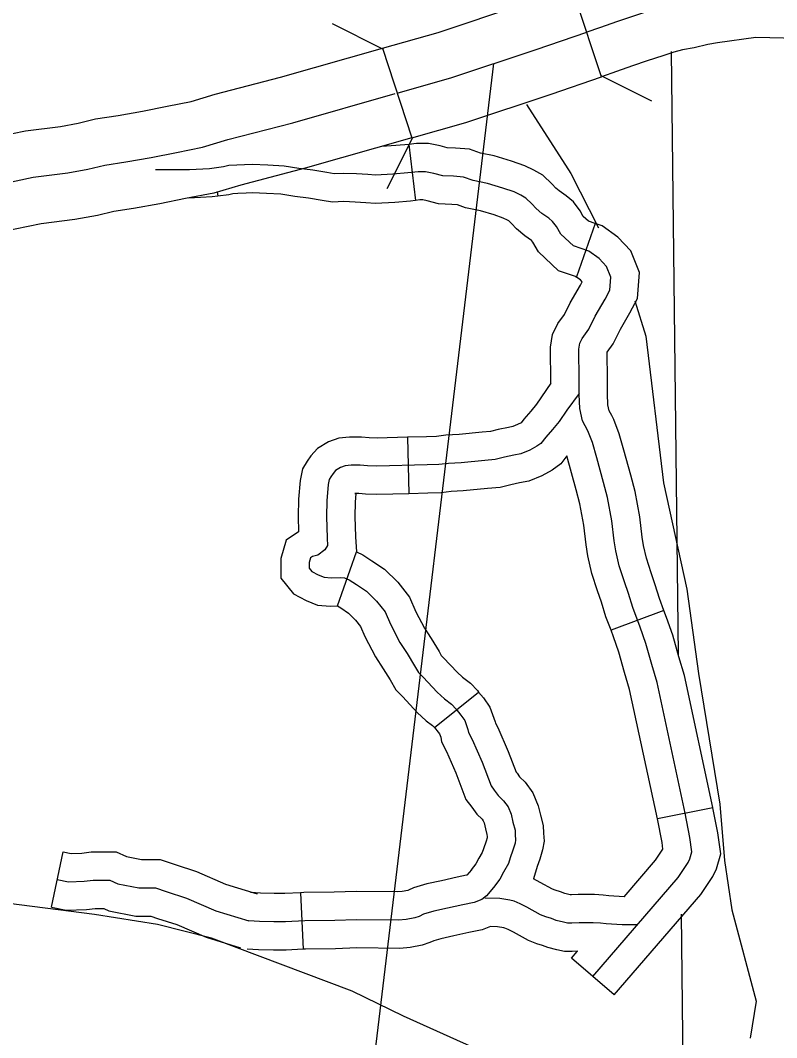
# Model space of a CAD drawing. Extents: x 1377389 to 1380723, y 1168351 to 1170484.
# Drawn here: x 1379073.5 to 1379113.6, y 1169089.4 to 1169143.3 of the extents above; entities that cross this region are included whole.
import ezdxf

# ---------------------------------------------------------------- set-up
doc = ezdxf.new("R2010")
doc.units = 0
for name, color, linetype in [('B_Contour_Elevations', 7, 'Continuous'), ('B_Fill', 7, 'Continuous'), ('Default', 7, 'Continuous')]:
    doc.layers.add(name, color=color, linetype=linetype)

msp = doc.modelspace()

# ---------------------------------------------------------------- linework, layer by layer
at = {"layer": 'B_Contour_Elevations'}
msp.add_line((1379089.49, 1169065.339), (1379098.58, 1169141.034), dxfattribs=at)
at = {"layer": 'B_Fill'}
for p, q in [((1379104.286, 1169140.325), (1379102.719, 1169145.061)), ((1379092.661, 1169141.843), (1379094.232, 1169137.092)), ((1379094.063, 1169136.744), (1379094.421, 1169133.766)), ((1379083.904, 1169134.251), (1379083.938, 1169133.995)), ((1379103.936, 1169132.546), (1379102.96, 1169129.709)), ((1379093.995, 1169121.208), (1379094.073, 1169118.209)), ((1379090.287, 1169112.259), (1379091.284, 1169115.12)), ((1379107.594, 1169112.02), (1379104.785, 1169110.968)), ((1379095.422, 1169105.815), (1379097.765, 1169107.688)), ((1379110.186, 1169101.543), (1379107.243, 1169100.962)), ((1379075.115, 1169096.276), (1379075.734, 1169099.211)), ((1379088.314, 1169097.041), (1379088.455, 1169094.044)), ((1379104.956, 1169091.622), (1379102.682, 1169093.579))]:
    msp.add_line(p, q, dxfattribs=at)
for points in [[(1379092.661, 1169141.843), (1379095.613, 1169142.686), (1379100.011, 1169144.14), (1379102.715, 1169145.073)], [(1379089.993, 1169143.156), (1379092.673, 1169141.808)], [(1379112.472, 1169142.411), (1379110.423, 1169142.137), (1379109.925, 1169142.044), (1379109.188, 1169141.869), (1379108.574, 1169141.754), (1379108.11, 1169141.641), (1379107.53, 1169141.442), (1379106.705, 1169141.167), (1379105.922, 1169140.906), (1379105.081, 1169140.6), (1379104.286, 1169140.325)], [(1379114.667, 1169142.365), (1379112.472, 1169142.411)], [(1379071.662, 1169137.034), (1379073.743, 1169137.462), (1379075.596, 1169137.699), (1379076.53, 1169137.869), (1379077.454, 1169138.09), (1379078.657, 1169138.277), (1379079.938, 1169138.5), (1379081.249, 1169138.766), (1379082.515, 1169139.016), (1379083.801, 1169139.402), (1379087.252, 1169140.3), (1379092.661, 1169141.843)], [(1379107.981, 1169141.671), (1379108.342, 1169109.648)], [(1379094.232, 1169137.092), (1379097.085, 1169137.906), (1379101.611, 1169139.403), (1379104.286, 1169140.325)], [(1379106.949, 1169139.029), (1379104.269, 1169140.377)], [(1379100.311, 1169138.864), (1379102.653, 1169135.199), (1379104.117, 1169132.319)], [(1379094.232, 1169137.092), (1379088.567, 1169135.476), (1379085.15, 1169134.587), (1379083.721, 1169134.158), (1379082.231, 1169133.864), (1379080.865, 1169133.586), (1379079.469, 1169133.343), (1379078.421, 1169133.181), (1379077.56, 1169132.974), (1379076.361, 1169132.756), (1379074.565, 1169132.527), (1379072.495, 1169132.101)], [(1379094.243, 1169137.061), (1379092.895, 1169134.381)], [(1379103.936, 1169132.546), (1379103.587, 1169132.666), (1379103.315, 1169132.925), (1379103.144, 1169133.221), (1379102.787, 1169133.69), (1379102.414, 1169134.013), (1379102.028, 1169134.28), (1379101.855, 1169134.424), (1379101.671, 1169134.63), (1379101.174, 1169135.108), (1379100.696, 1169135.381), (1379100.223, 1169135.609), (1379099.516, 1169135.855), (1379098.598, 1169136.127), (1379097.871, 1169136.281), (1379097.279, 1169136.487), (1379096.531, 1169136.549), (1379096.099, 1169136.566), (1379095.734, 1169136.666), (1379095.099, 1169136.793), (1379094.467, 1169136.793), (1379094.063, 1169136.744)], [(1379094.063, 1169136.744), (1379093.857, 1169136.719), (1379093.123, 1169136.658), (1379092.629, 1169136.635)], [(1379103.819, 1169092.6), (1379108.344, 1169097.858), (1379108.871, 1169098.647), (1379108.964, 1169098.85), (1379109.075, 1169099.221), (1379108.968, 1169099.966), (1379108.711, 1169101.27), (1379107.228, 1169108.19), (1379106.944, 1169109.146), (1379106.634, 1169110.256), (1379106.325, 1169111.134), (1379105.938, 1169112.167), (1379105.705, 1169112.916), (1379105.499, 1169113.536), (1379105.215, 1169114.388), (1379105.035, 1169115.188), (1379104.957, 1169115.705), (1379104.828, 1169116.764), (1379104.596, 1169118.003), (1379104.39, 1169118.804), (1379104.028, 1169120.121), (1379103.796, 1169120.921), (1379103.564, 1169121.541), (1379103.28, 1169122.083), (1379103.125, 1169122.729), (1379103.1, 1169123.478), (1379103.1, 1169124.252), (1379103.074, 1169125.879), (1379103.125, 1169126.189), (1379103.254, 1169126.447), (1379103.616, 1169126.938), (1379103.951, 1169127.635), (1379104.467, 1169128.539), (1379104.725, 1169129.004), (1379104.777, 1169129.701), (1379104.544, 1169130.269), (1379104.157, 1169130.682), (1379103.616, 1169131.07), (1379102.79, 1169131.354), (1379102.126, 1169131.987), (1379101.893, 1169132.387), (1379101.687, 1169132.658), (1379101.493, 1169132.826), (1379101.119, 1169133.084), (1379100.81, 1169133.342), (1379100.59, 1169133.588), (1379100.268, 1169133.897), (1379099.997, 1169134.052), (1379099.649, 1169134.22), (1379099.055, 1169134.427), (1379098.23, 1169134.672), (1379097.468, 1169134.832), (1379096.965, 1169135.008), (1379096.439, 1169135.052), (1379095.87, 1169135.073), (1379095.388, 1169135.205), (1379094.951, 1169135.293), (1379094.557, 1169135.293), (1379094.009, 1169135.227), (1379093.221, 1169135.161), (1379092.302, 1169135.117), (1379091.886, 1169135.139), (1379091.295, 1169135.183), (1379090.616, 1169135.205), (1379090.112, 1169135.183), (1379089.718, 1169135.249), (1379088.969, 1169135.38), (1379088.224, 1169135.468), (1379087.447, 1169135.588), (1379086.593, 1169135.643), (1379085.761, 1169135.676), (1379085.356, 1169135.654), (1379084.94, 1169135.632), (1379084.514, 1169135.621), (1379084.231, 1169135.547), (1379083.501, 1169135.45), (1379082.43, 1169135.401), (1379081.408, 1169135.401), (1379080.629, 1169135.401)], [(1379094.421, 1169133.766), (1379094.161, 1169133.734), (1379093.319, 1169133.664), (1379092.298, 1169133.615), (1379091.791, 1169133.642), (1379091.215, 1169133.685), (1379090.624, 1169133.704), (1379090.021, 1169133.678), (1379089.465, 1169133.77), (1379088.751, 1169133.895), (1379088.022, 1169133.981), (1379087.284, 1169134.096), (1379086.516, 1169134.145), (1379085.772, 1169134.174), (1379085.436, 1169134.156), (1379084.999, 1169134.133), (1379084.726, 1169134.126), (1379084.521, 1169134.073), (1379083.938, 1169133.995)], [(1379083.938, 1169133.995), (1379083.634, 1169133.954), (1379082.407, 1169133.898)], [(1379102.96, 1169129.709), (1379101.992, 1169130.042), (1379100.936, 1169131.048), (1379100.643, 1169131.553), (1379100.587, 1169131.626), (1379100.573, 1169131.638), (1379100.211, 1169131.888), (1379099.765, 1169132.261), (1379099.51, 1169132.545), (1379099.362, 1169132.687), (1379099.298, 1169132.724), (1379099.075, 1169132.832), (1379098.595, 1169132.999), (1379097.861, 1169133.217), (1379097.066, 1169133.384), (1379096.651, 1169133.529), (1379096.348, 1169133.554), (1379095.641, 1169133.581), (1379095.043, 1169133.744), (1379094.802, 1169133.793), (1379094.646, 1169133.793), (1379094.421, 1169133.766)], [(1379104.825, 1169122.367), (1379104.695, 1169122.614), (1379104.619, 1169122.932), (1379104.6, 1169123.504), (1379104.6, 1169124.264), (1379104.577, 1169125.713), (1379104.907, 1169126.162), (1379105.28, 1169126.937), (1379105.774, 1169127.803), (1379106.197, 1169128.564), (1379106.299, 1169129.942), (1379105.828, 1169131.093), (1379105.151, 1169131.816), (1379104.31, 1169132.417), (1379103.936, 1169132.546)], [(1379101.602, 1169124.08), (1379101.572, 1169125.992), (1379101.683, 1169126.658), (1379101.97, 1169127.233), (1379102.325, 1169127.715), (1379102.622, 1169128.333), (1379103.16, 1169129.275), (1379103.253, 1169129.444), (1379103.254, 1169129.453), (1379103.164, 1169129.549), (1379102.921, 1169129.723), (1379102.96, 1169129.709)], [(1379106.045, 1169128.437), (1379106.633, 1169126.576), (1379107.575, 1169118.78), (1379108.808, 1169113.154), (1379109.427, 1169108.67), (1379110.562, 1169101.741), (1379110.795, 1169098.746), (1379111.196, 1169096.137), (1379112.484, 1169091.293), (1379112.167, 1169089.322)], [(1379101.602, 1169124.08), (1379100.84, 1169122.953), (1379100.534, 1169122.588), (1379100.171, 1169122.171), (1379100.019, 1169121.978), (1379099.83, 1169121.875), (1379099.578, 1169121.772), (1379099.348, 1169121.728), (1379098.802, 1169121.615), (1379098.396, 1169121.513), (1379097.95, 1169121.471), (1379096.73, 1169121.353), (1379096.022, 1169121.316), (1379095.535, 1169121.249), (1379094.993, 1169121.234), (1379093.995, 1169121.208)], [(1379103.098, 1169123.528), (1379102.439, 1169122.64), (1379102.039, 1169122.049), (1379101.674, 1169121.614), (1379101.327, 1169121.214), (1379101.066, 1169120.883), (1379100.857, 1169120.726), (1379100.475, 1169120.518), (1379100.005, 1169120.326), (1379099.64, 1169120.257), (1379099.136, 1169120.152), (1379098.649, 1169120.03), (1379098.093, 1169119.978), (1379096.841, 1169119.856), (1379096.163, 1169119.822), (1379095.659, 1169119.752), (1379095.033, 1169119.735), (1379092.373, 1169119.665), (1379091.869, 1169119.682), (1379091.487, 1169119.717), (1379091.208, 1169119.717), (1379091, 1169119.717), (1379090.687, 1169119.682), (1379090.443, 1169119.595), (1379090.183, 1169119.439), (1379090.044, 1169119.282), (1379089.922, 1169119.108), (1379089.835, 1169118.969), (1379089.783, 1169118.708), (1379089.713, 1169117.838), (1379089.696, 1169117.003), (1379089.731, 1169115.854), (1379089.757, 1169115.471), (1379089.618, 1169115.228), (1379089.235, 1169114.949), (1379088.957, 1169114.88), (1379088.853, 1169114.81), (1379088.783, 1169114.567), (1379088.783, 1169114.253), (1379088.922, 1169114.079), (1379089.253, 1169113.906), (1379089.572, 1169113.78), (1379089.949, 1169113.746), (1379090.462, 1169113.769), (1379090.656, 1169113.757), (1379090.907, 1169113.643), (1379091.284, 1169113.403), (1379091.82, 1169113.038), (1379092.356, 1169112.513), (1379092.801, 1169111.942), (1379093.086, 1169111.291), (1379093.594, 1169110.32), (1379093.982, 1169109.727), (1379094.37, 1169109.087), (1379094.575, 1169108.722), (1379094.826, 1169108.47), (1379095.566, 1169107.676), (1379095.947, 1169107.326), (1379096.328, 1169107.04), (1379096.566, 1169106.786), (1379096.82, 1169106.468), (1379097.027, 1169106.182), (1379097.201, 1169105.705), (1379097.233, 1169105.546), (1379097.424, 1169105.165), (1379097.947, 1169103.973), (1379098.424, 1169102.717), (1379098.598, 1169102.479), (1379098.805, 1169102.209), (1379099.091, 1169101.923), (1379099.329, 1169101.605), (1379099.488, 1169101.208), (1379099.583, 1169100.795), (1379099.694, 1169100.366), (1379099.71, 1169100.111), (1379099.726, 1169099.857), (1379099.694, 1169099.666), (1379099.583, 1169099.301), (1379099.44, 1169098.903), (1379099.345, 1169098.586), (1379099.091, 1169098.141), (1379098.884, 1169097.759), (1379098.551, 1169097.314), (1379098.186, 1169096.885), (1379097.932, 1169096.679), (1379097.535, 1169096.52), (1379096.931, 1169096.408), (1379096.122, 1169096.218), (1379095.391, 1169096.059), (1379094.851, 1169095.9), (1379094.613, 1169095.789), (1379094.391, 1169095.709), (1379093.93, 1169095.63), (1379093.518, 1169095.582), (1379091.295, 1169095.614), (1379090.136, 1169095.566), (1379088.548, 1169095.55), (1379087.532, 1169095.503), (1379086.912, 1169095.503), (1379086.15, 1169095.519), (1379085.579, 1169095.55)], [(1379107.594, 1169112.02), (1379107.357, 1169112.653), (1379107.133, 1169113.375), (1379106.922, 1169114.01), (1379106.662, 1169114.791), (1379106.51, 1169115.465), (1379106.444, 1169115.907), (1379106.311, 1169116.993), (1379106.061, 1169118.329), (1379105.839, 1169119.189), (1379105.472, 1169120.528), (1379105.221, 1169121.394), (1379104.936, 1169122.154), (1379104.825, 1169122.367)], [(1379093.995, 1169121.208), (1379092.379, 1169121.166), (1379091.963, 1169121.18), (1379091.555, 1169121.217), (1379091.208, 1169121.217), (1379090.917, 1169121.217), (1379090.347, 1169121.154), (1379089.799, 1169120.958), (1379089.214, 1169120.606), (1379088.864, 1169120.213), (1379088.67, 1169119.936), (1379088.418, 1169119.531), (1379088.295, 1169118.915), (1379088.214, 1169117.913), (1379088.195, 1169116.996), (1379088.22, 1169116.191), (1379087.562, 1169115.752), (1379087.283, 1169114.777), (1379087.283, 1169113.728), (1379087.947, 1169112.897), (1379088.628, 1169112.54), (1379088.913, 1169112.428)], [(1379102.448, 1169120.213), (1379102.123, 1169119.801), (1379101.671, 1169119.462), (1379101.119, 1169119.16), (1379100.433, 1169118.881), (1379099.933, 1169118.785), (1379099.47, 1169118.69), (1379098.903, 1169118.548), (1379098.236, 1169118.485), (1379096.952, 1169118.36), (1379096.304, 1169118.327), (1379095.783, 1169118.255), (1379095.074, 1169118.235), (1379094.073, 1169118.209)], [(1379104.785, 1169110.968), (1379104.518, 1169111.681), (1379104.277, 1169112.457), (1379104.076, 1169113.062), (1379103.768, 1169113.985), (1379103.559, 1169114.912), (1379103.471, 1169115.503), (1379103.345, 1169116.535), (1379103.131, 1169117.677), (1379102.94, 1169118.418), (1379102.448, 1169120.213)], [(1379094.073, 1169118.209), (1379092.367, 1169118.164), (1379091.775, 1169118.185), (1379091.418, 1169118.217), (1379091.208, 1169118.217), (1379091.248, 1169118.217), (1379091.212, 1169117.762), (1379091.196, 1169117.01), (1379091.229, 1169115.928), (1379091.284, 1169115.12)], [(1379091.284, 1169115.12), (1379091.624, 1169114.965), (1379092.109, 1169114.656), (1379092.775, 1169114.203), (1379093.478, 1169113.514), (1379094.1, 1169112.716), (1379094.439, 1169111.94), (1379094.889, 1169111.08), (1379095.251, 1169110.526), (1379095.665, 1169109.844), (1379095.782, 1169109.636), (1379095.906, 1169109.512), (1379096.623, 1169108.741), (1379096.906, 1169108.481), (1379097.333, 1169108.161), (1379097.701, 1169107.768), (1379097.765, 1169107.688)], [(1379088.913, 1169112.428), (1379089.223, 1169112.306), (1379089.914, 1169112.243), (1379090.287, 1169112.259), (1379090.458, 1169112.151), (1379090.865, 1169111.873), (1379091.235, 1169111.511), (1379091.503, 1169111.168), (1379091.733, 1169110.641), (1379092.298, 1169109.561), (1379092.712, 1169108.927), (1379093.074, 1169108.33), (1379093.368, 1169107.807), (1379093.746, 1169107.429), (1379094.508, 1169106.61), (1379094.987, 1169106.171), (1379095.323, 1169105.919), (1379095.431, 1169105.803), (1379095.422, 1169105.815)], [(1379110.186, 1169101.543), (1379110.18, 1169101.572), (1379108.682, 1169108.562), (1379108.385, 1169109.561), (1379108.066, 1169110.708), (1379107.734, 1169111.647), (1379107.594, 1169112.02)], [(1379107.243, 1169100.962), (1379107.242, 1169100.967), (1379105.773, 1169107.819), (1379105.502, 1169108.731), (1379105.203, 1169109.805), (1379104.915, 1169110.622), (1379104.785, 1169110.968)], [(1379097.765, 1169107.688), (1379098.015, 1169107.376), (1379098.364, 1169106.892), (1379098.649, 1169106.113), (1379098.665, 1169106.037), (1379098.782, 1169105.802), (1379099.336, 1169104.541), (1379099.754, 1169103.44), (1379099.8, 1169103.378), (1379099.936, 1169103.199), (1379100.227, 1169102.908), (1379100.648, 1169102.346), (1379100.923, 1169101.657), (1379101.04, 1169101.151), (1379101.182, 1169100.602), (1379101.207, 1169100.205), (1379101.234, 1169099.78), (1379101.158, 1169099.323), (1379101.007, 1169098.828), (1379100.865, 1169098.434), (1379100.67, 1169097.781)], [(1379095.422, 1169105.815), (1379095.625, 1169105.56), (1379095.689, 1169105.472), (1379095.753, 1169105.298), (1379095.801, 1169105.055), (1379096.065, 1169104.527), (1379096.559, 1169103.405), (1379097.094, 1169101.995), (1379097.397, 1169101.58), (1379097.673, 1169101.219), (1379097.954, 1169100.938), (1379098.01, 1169100.864), (1379098.052, 1169100.758), (1379098.126, 1169100.438), (1379098.206, 1169100.129), (1379098.213, 1169100.018), (1379098.216, 1169099.962), (1379098.159, 1169099.773), (1379098.015, 1169099.373), (1379097.957, 1169099.181), (1379097.78, 1169098.87), (1379097.618, 1169098.57), (1379097.378, 1169098.251), (1379097.389, 1169098.263)], [(1379104.956, 1169091.622), (1379109.541, 1169096.949), (1379110.184, 1169097.913), (1379110.371, 1169098.319), (1379110.606, 1169099.108), (1379110.448, 1169100.218), (1379110.186, 1169101.543)], [(1379105.48, 1169096.83), (1379107.147, 1169098.767), (1379107.54, 1169099.356), (1379107.489, 1169099.715), (1379107.243, 1169100.962)], [(1379075.734, 1169099.211), (1379076.156, 1169099.122), (1379076.725, 1169099.144), (1379077.23, 1169099.212), (1379078.549, 1169099.212), (1379079.1, 1169098.957), (1379079.892, 1169098.798), (1379080.876, 1169098.798), (1379081.673, 1169098.533), (1379082.813, 1169098.163), (1379084.352, 1169097.5), (1379086.022, 1169096.983)], [(1379097.389, 1169098.263), (1379097.148, 1169097.981), (1379097.116, 1169097.968), (1379096.623, 1169097.877), (1379095.79, 1169097.681), (1379095.019, 1169097.513), (1379094.319, 1169097.307), (1379094.042, 1169097.178), (1379094.008, 1169097.165), (1379093.717, 1169097.115), (1379093.442, 1169097.083), (1379091.275, 1169097.114), (1379090.097, 1169097.066), (1379088.505, 1169097.05), (1379088.314, 1169097.041)], [(1379075.425, 1169097.743), (1379076.028, 1169097.616), (1379076.854, 1169097.648), (1379077.33, 1169097.712), (1379078.219, 1169097.712), (1379078.632, 1169097.521), (1379079.744, 1169097.298), (1379080.633, 1169097.298), (1379081.204, 1169097.108), (1379082.284, 1169096.758), (1379083.832, 1169096.091), (1379085.579, 1169095.55)], [(1379105.48, 1169096.83), (1379104.664, 1169096.879), (1379104.37, 1169096.918), (1379103.903, 1169096.945), (1379103.518, 1169096.954), (1379103.051, 1169096.941), (1379102.687, 1169096.93), (1379102.637, 1169096.93), (1379102.611, 1169096.935), (1379102.331, 1169097.01), (1379102.109, 1169097.091), (1379101.827, 1169097.177), (1379101.679, 1169097.235), (1379101.036, 1169097.592), (1379100.67, 1169097.781)], [(1379088.314, 1169097.041), (1379087.496, 1169097.003), (1379086.928, 1169097.003), (1379086.208, 1169097.018), (1379085.662, 1169097.048)], [(1379099.949, 1169087.725), (1379093.779, 1169090.497), (1379091.065, 1169091.814), (1379083.596, 1169094.626), (1379080.741, 1169095.359), (1379077.393, 1169095.896), (1379072.146, 1169096.555), (1379069.73, 1169096.62), (1379067.851, 1169096.122), (1379065.482, 1169095.349), (1379062.898, 1169095.029), (1379059.193, 1169094.254), (1379056.837, 1169094.302), (1379056.05, 1169093.957), (1379055.373, 1169093.276), (1379053.841, 1169090.607), (1379053.281, 1169089.389), (1379052.865, 1169088.016)], [(1379075.115, 1169096.276), (1379075.9, 1169096.11), (1379076.982, 1169096.152), (1379077.43, 1169096.212), (1379077.89, 1169096.212), (1379078.164, 1169096.085), (1379079.595, 1169095.798), (1379080.389, 1169095.798), (1379080.736, 1169095.683), (1379081.755, 1169095.353), (1379083.312, 1169094.681), (1379085.135, 1169094.117)], [(1379106.134, 1169095.333), (1379105.38, 1169095.333), (1379104.521, 1169095.385), (1379104.229, 1169095.424), (1379103.843, 1169095.446), (1379103.523, 1169095.453), (1379103.094, 1169095.441), (1379102.709, 1169095.43), (1379102.482, 1169095.43), (1379102.264, 1169095.475), (1379101.881, 1169095.577), (1379101.631, 1169095.668), (1379101.336, 1169095.759), (1379101.042, 1169095.873), (1379100.327, 1169096.27), (1379099.975, 1169096.451), (1379099.658, 1169096.588), (1379099.42, 1169096.656), (1379098.898, 1169096.735), (1379098.09, 1169096.761)], [(1379108.497, 1169095.909), (1379109.005, 1169050.975)], [(1379098.4, 1169095.25), (1379097.953, 1169095.072), (1379097.239, 1169094.94), (1379096.453, 1169094.755), (1379095.763, 1169094.605), (1379095.383, 1169094.493), (1379095.184, 1169094.4), (1379094.774, 1169094.253), (1379094.144, 1169094.145), (1379093.593, 1169094.081), (1379091.315, 1169094.113), (1379090.174, 1169094.067), (1379088.591, 1169094.051), (1379088.455, 1169094.044)], [(1379103.018, 1169093.938), (1379102.731, 1169093.93), (1379102.327, 1169093.93), (1379101.918, 1169094.015), (1379101.43, 1169094.145), (1379101.154, 1169094.246), (1379100.846, 1169094.341), (1379100.404, 1169094.51), (1379099.618, 1169094.948), (1379099.335, 1169095.094), (1379099.154, 1169095.172), (1379099.099, 1169095.187), (1379098.761, 1169095.239), (1379098.4, 1169095.25)], [(1379088.455, 1169094.044), (1379087.567, 1169094.003), (1379086.897, 1169094.003), (1379086.093, 1169094.019), (1379085.495, 1169094.053)], [(1379102.682, 1169093.579), (1379102.985, 1169093.931)]]:
    msp.add_lwpolyline(points, dxfattribs=at)
at = {"layer": 'Default'}
for points in [[(1379103.47, 1169142.689), (1379104.245, 1169142.956), (1379105.099, 1169143.267), (1379106.729, 1169143.81), (1379107.408, 1169144.043), (1379108.048, 1169144.199), (1379108.669, 1169144.315), (1379109.406, 1169144.49), (1379110.027, 1169144.607), (1379112.141, 1169144.889)], [(1379093.447, 1169139.468), (1379096.349, 1169140.296), (1379100.811, 1169141.771), (1379103.5, 1169142.699)], [(1379068.402, 1169134.14), (1379069.731, 1169134.257), (1379072.079, 1169134.567), (1379074.154, 1169134.995), (1379075.978, 1169135.228), (1379077.045, 1169135.422), (1379077.938, 1169135.635), (1379079.063, 1169135.81), (1379080.402, 1169136.043), (1379081.74, 1169136.315), (1379083.118, 1169136.587), (1379084.476, 1169136.995), (1379087.91, 1169137.888), (1379093.347, 1169139.439)]]:
    msp.add_lwpolyline(points, dxfattribs=at)

doc.saveas('drawing.dxf')
